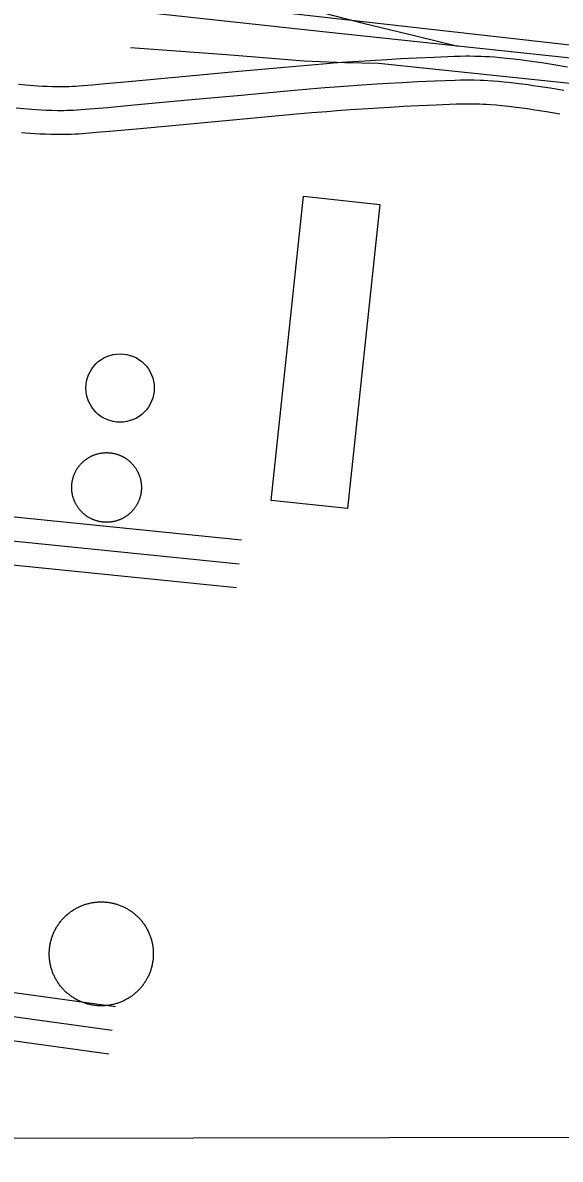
# Model space of a CAD drawing. Extents: x 3313442 to 3351311, y 721974 to 747360.
# Drawn here: x 3326604 to 3326941, y 727351 to 728065 of the extents above; entities that cross this region are included whole.
import ezdxf

# ---------------------------------------------------------------- set-up
doc = ezdxf.new("R2010")
doc.units = 0
for name, color, linetype in [('V-BLDG-OTLN', 7, 'Continuous'), ('V-DOMW-TANK', 7, 'Continuous'), ('V-GRID-FRAM', 7, 'Continuous'), ('V-RAIL-TRAK', 7, 'Continuous'), ('V-ROAD-CNTR', 7, 'Continuous')]:
    doc.layers.add(name, color=color, linetype=linetype)

msp = doc.modelspace()

# ---------------------------------------------------------------- linework, layer by layer
at = {"layer": 'V-BLDG-OTLN'}
msp.add_lwpolyline([(3326760.01, 727764.83), (3326780.23, 727955.98), (3326828.14, 727950.92), (3326807.92, 727759.77)], close=True, dxfattribs=at)
at = {"layer": 'V-DOMW-TANK'}
for points in [[(3326636.44, 727781.49), (3326636.59, 727781.85), (3326636.75, 727782.2), (3326636.91, 727782.54), (3326637.08, 727782.89), (3326637.25, 727783.23), (3326637.43, 727783.56), (3326637.62, 727783.89), (3326637.81, 727784.22), (3326638.01, 727784.55), (3326638.21, 727784.87), (3326638.42, 727785.2), (3326638.64, 727785.51), (3326638.86, 727785.82), (3326639.08, 727786.13), (3326639.31, 727786.43), (3326639.55, 727786.73), (3326639.79, 727787.03), (3326640.04, 727787.32), (3326640.29, 727787.61), (3326640.54, 727787.89), (3326640.81, 727788.17), (3326641.07, 727788.45), (3326641.34, 727788.71), (3326641.62, 727788.98), (3326641.9, 727789.24), (3326642.18, 727789.49), (3326642.47, 727789.74), (3326642.77, 727789.99), (3326643.06, 727790.22), (3326643.36, 727790.46), (3326643.67, 727790.69), (3326643.98, 727790.91), (3326644.29, 727791.13), (3326644.61, 727791.34), (3326644.93, 727791.55), (3326645.25, 727791.75), (3326645.58, 727791.95), (3326645.92, 727792.14), (3326646.25, 727792.32), (3326646.59, 727792.5), (3326646.93, 727792.67), (3326647.27, 727792.84), (3326647.62, 727793), (3326647.97, 727793.15), (3326648.32, 727793.3), (3326648.67, 727793.44), (3326649.03, 727793.58), (3326649.39, 727793.71), (3326649.75, 727793.83), (3326650.11, 727793.95), (3326650.48, 727794.06), (3326650.85, 727794.16), (3326651.21, 727794.26), (3326651.59, 727794.35), (3326651.96, 727794.44), (3326652.33, 727794.51), (3326652.71, 727794.58), (3326653.08, 727794.65), (3326653.46, 727794.71), (3326653.84, 727794.76), (3326654.22, 727794.81), (3326654.6, 727794.84), (3326654.98, 727794.88), (3326655.36, 727794.9), (3326655.74, 727794.92), (3326656.12, 727794.93), (3326656.5, 727794.94), (3326656.89, 727794.94), (3326657.27, 727794.93), (3326657.65, 727794.92), (3326658.03, 727794.89), (3326658.41, 727794.87), (3326658.79, 727794.83), (3326659.17, 727794.79), (3326659.55, 727794.74), (3326659.93, 727794.69), (3326660.31, 727794.63), (3326660.68, 727794.56), (3326661.06, 727794.49), (3326661.43, 727794.41), (3326661.8, 727794.32), (3326662.17, 727794.23), (3326662.54, 727794.13), (3326662.91, 727794.02), (3326663.27, 727793.91), (3326663.63, 727793.79), (3326663.99, 727793.66), (3326664.35, 727793.53), (3326664.71, 727793.4), (3326665.06, 727793.25), (3326665.41, 727793.1), (3326665.76, 727792.94), (3326666.11, 727792.78), (3326666.45, 727792.61), (3326666.79, 727792.44), (3326667.13, 727792.26), (3326667.46, 727792.07), (3326667.79, 727791.88), (3326668.12, 727791.68), (3326668.44, 727791.48)], [(3326668.44, 727791.48), (3326668.76, 727791.27), (3326669.08, 727791.05), (3326669.39, 727790.83), (3326669.69, 727790.61), (3326670, 727790.38), (3326670.3, 727790.14), (3326670.59, 727789.9), (3326670.89, 727789.65), (3326671.18, 727789.4), (3326671.46, 727789.15), (3326671.74, 727788.89), (3326672.01, 727788.62), (3326672.28, 727788.35), (3326672.54, 727788.07), (3326672.8, 727787.79), (3326673.06, 727787.51), (3326673.31, 727787.22), (3326673.55, 727786.93), (3326673.79, 727786.63), (3326674.03, 727786.33), (3326674.25, 727786.02), (3326674.48, 727785.71), (3326674.7, 727785.4), (3326674.91, 727785.08), (3326675.12, 727784.76), (3326675.32, 727784.44), (3326675.51, 727784.11), (3326675.7, 727783.78), (3326675.89, 727783.44), (3326676.06, 727783.1), (3326676.23, 727782.76), (3326676.4, 727782.42), (3326676.56, 727782.07), (3326676.72, 727781.72), (3326676.86, 727781.37), (3326677.01, 727781.02), (3326677.14, 727780.66), (3326677.27, 727780.3), (3326677.4, 727779.94), (3326677.51, 727779.58), (3326677.62, 727779.21), (3326677.73, 727778.84), (3326677.83, 727778.47), (3326677.92, 727778.1), (3326678, 727777.73), (3326678.08, 727777.36), (3326678.15, 727776.98), (3326678.22, 727776.61), (3326678.27, 727776.23), (3326678.33, 727775.85), (3326678.37, 727775.47), (3326678.41, 727775.09), (3326678.44, 727774.71), (3326678.47, 727774.33), (3326678.49, 727773.95), (3326678.5, 727773.57), (3326678.5, 727773.19), (3326678.5, 727772.8), (3326678.49, 727772.42), (3326678.48, 727772.04)], [(3326651.83, 727751.72), (3326651.46, 727751.81), (3326651.08, 727751.9), (3326650.71, 727752), (3326650.35, 727752.1), (3326649.98, 727752.22), (3326649.62, 727752.34), (3326649.26, 727752.46), (3326648.9, 727752.59), (3326648.55, 727752.73), (3326648.19, 727752.88), (3326647.84, 727753.03), (3326647.49, 727753.18), (3326647.15, 727753.35), (3326646.81, 727753.51), (3326646.47, 727753.69), (3326646.13, 727753.87), (3326645.8, 727754.06), (3326645.47, 727754.25), (3326645.14, 727754.44), (3326644.82, 727754.65), (3326644.5, 727754.86), (3326644.18, 727755.07), (3326643.87, 727755.29), (3326643.56, 727755.52), (3326643.26, 727755.75), (3326642.96, 727755.98), (3326642.66, 727756.23), (3326642.37, 727756.47), (3326642.08, 727756.72), (3326641.8, 727756.98), (3326641.52, 727757.24), (3326641.25, 727757.51), (3326640.98, 727757.78), (3326640.71, 727758.05), (3326640.45, 727758.33), (3326640.2, 727758.62), (3326639.95, 727758.91), (3326639.7, 727759.2), (3326639.47, 727759.5), (3326639.23, 727759.8), (3326639, 727760.1), (3326638.78, 727760.41), (3326638.56, 727760.73), (3326638.35, 727761.05), (3326638.14, 727761.36), (3326637.94, 727761.69), (3326637.74, 727762.02), (3326637.56, 727762.35), (3326637.37, 727762.68), (3326637.19, 727763.02), (3326637.02, 727763.36), (3326636.85, 727763.7), (3326636.69, 727764.05), (3326636.54, 727764.4), (3326636.39, 727764.75), (3326636.25, 727765.11), (3326636.11, 727765.46), (3326635.98, 727765.82), (3326635.86, 727766.19), (3326635.74, 727766.55), (3326635.63, 727766.91), (3326635.53, 727767.28), (3326635.43, 727767.65), (3326635.34, 727768.02), (3326635.25, 727768.39), (3326635.18, 727768.77), (3326635.1, 727769.14), (3326635.04, 727769.52), (3326634.98, 727769.9), (3326634.93, 727770.28), (3326634.88, 727770.65), (3326634.85, 727771.03), (3326634.81, 727771.41), (3326634.79, 727771.8), (3326634.77, 727772.18), (3326634.76, 727772.56), (3326634.75, 727772.94), (3326634.75, 727773.32), (3326634.76, 727773.7), (3326634.77, 727774.08), (3326634.8, 727774.46), (3326634.82, 727774.85), (3326634.86, 727775.23), (3326634.9, 727775.61), (3326634.95, 727775.98), (3326635, 727776.36), (3326635.06, 727776.74), (3326635.13, 727777.11), (3326635.2, 727777.49), (3326635.28, 727777.86), (3326635.37, 727778.24), (3326635.46, 727778.61), (3326635.56, 727778.97), (3326635.67, 727779.34), (3326635.78, 727779.7), (3326635.9, 727780.07), (3326636.03, 727780.43), (3326636.16, 727780.79), (3326636.3, 727781.14), (3326636.44, 727781.49)], [(3326678.48, 727772.04), (3326678.46, 727771.66), (3326678.43, 727771.28), (3326678.4, 727770.9), (3326678.36, 727770.52), (3326678.31, 727770.14), (3326678.25, 727769.76), (3326678.19, 727769.38), (3326678.13, 727769.01), (3326678.05, 727768.64), (3326677.97, 727768.26), (3326677.88, 727767.89), (3326677.79, 727767.52), (3326677.69, 727767.15), (3326677.58, 727766.79), (3326677.47, 727766.42), (3326677.35, 727766.06), (3326677.23, 727765.7), (3326677.09, 727765.34), (3326676.96, 727764.98), (3326676.81, 727764.63), (3326676.66, 727764.28), (3326676.51, 727763.93), (3326676.34, 727763.58), (3326676.18, 727763.24), (3326676, 727762.9), (3326675.82, 727762.56), (3326675.64, 727762.23), (3326675.44, 727761.9), (3326675.25, 727761.57), (3326675.04, 727761.25), (3326674.83, 727760.93), (3326674.62, 727760.62), (3326674.4, 727760.3), (3326674.17, 727760), (3326673.94, 727759.69), (3326673.71, 727759.39), (3326673.46, 727759.09), (3326673.22, 727758.8), (3326672.97, 727758.52), (3326672.71, 727758.23), (3326672.45, 727757.95), (3326672.18, 727757.68), (3326671.91, 727757.41), (3326671.64, 727757.15), (3326671.36, 727756.89), (3326671.07, 727756.63), (3326670.78, 727756.38), (3326670.49, 727756.14), (3326670.19, 727755.9), (3326669.89, 727755.67), (3326669.58, 727755.44), (3326669.28, 727755.21), (3326668.96, 727754.99), (3326668.65, 727754.78), (3326668.33, 727754.58), (3326668, 727754.37), (3326667.67, 727754.18), (3326667.34, 727753.99), (3326667.01, 727753.81), (3326666.67, 727753.63), (3326666.33, 727753.45), (3326665.98, 727753.29), (3326665.64, 727753.13), (3326665.29, 727752.97), (3326664.94, 727752.83), (3326664.58, 727752.68), (3326664.23, 727752.55), (3326663.87, 727752.42), (3326663.5, 727752.3), (3326663.14, 727752.18), (3326662.78, 727752.07), (3326662.41, 727751.96), (3326662.04, 727751.87), (3326661.67, 727751.77), (3326661.3, 727751.69), (3326660.92, 727751.61), (3326660.55, 727751.54), (3326660.17, 727751.47), (3326659.79, 727751.42), (3326659.42, 727751.36), (3326659.04, 727751.32), (3326658.66, 727751.28), (3326658.28, 727751.25), (3326657.9, 727751.22), (3326657.52, 727751.2), (3326657.13, 727751.19), (3326656.75, 727751.19), (3326656.37, 727751.19), (3326655.99, 727751.2), (3326655.61, 727751.21), (3326655.23, 727751.23), (3326654.84, 727751.26), (3326654.46, 727751.29), (3326654.08, 727751.33), (3326653.71, 727751.38), (3326653.33, 727751.44), (3326652.95, 727751.5), (3326652.58, 727751.56), (3326652.2, 727751.64), (3326651.83, 727751.72)], [(3326623.09, 727492.44), (3326623.31, 727492.96), (3326623.54, 727493.48), (3326623.78, 727494), (3326624.03, 727494.51), (3326624.28, 727495.02), (3326624.55, 727495.53), (3326624.82, 727496.03), (3326625.1, 727496.52), (3326625.4, 727497.01), (3326625.7, 727497.49), (3326626.01, 727497.97), (3326626.32, 727498.45), (3326626.65, 727498.92), (3326626.98, 727499.38), (3326627.32, 727499.83), (3326627.67, 727500.29), (3326628.03, 727500.73), (3326628.39, 727501.17), (3326628.77, 727501.6), (3326629.15, 727502.03), (3326629.53, 727502.44), (3326629.93, 727502.85), (3326630.33, 727503.26), (3326630.73, 727503.66), (3326631.15, 727504.05), (3326631.57, 727504.43), (3326632, 727504.81), (3326632.44, 727505.18), (3326632.88, 727505.53), (3326633.33, 727505.89), (3326633.78, 727506.23), (3326634.24, 727506.57), (3326634.71, 727506.9), (3326635.18, 727507.22), (3326635.65, 727507.54), (3326636.14, 727507.84), (3326636.62, 727508.13), (3326637.11, 727508.42), (3326637.61, 727508.7), (3326638.12, 727508.97), (3326638.62, 727509.23), (3326639.13, 727509.48), (3326639.65, 727509.72), (3326640.17, 727509.96), (3326640.69, 727510.18), (3326641.22, 727510.4), (3326641.75, 727510.6), (3326642.29, 727510.8), (3326642.82, 727510.99), (3326643.37, 727511.17), (3326643.91, 727511.34), (3326644.46, 727511.49), (3326645.01, 727511.65), (3326645.56, 727511.79), (3326646.12, 727511.92), (3326646.67, 727512.03), (3326647.23, 727512.15), (3326647.79, 727512.25), (3326648.35, 727512.34), (3326648.92, 727512.42), (3326649.48, 727512.49), (3326650.05, 727512.56), (3326650.62, 727512.61), (3326651.19, 727512.65), (3326651.76, 727512.68), (3326652.33, 727512.7), (3326652.9, 727512.72), (3326653.47, 727512.72), (3326654.04, 727512.71), (3326654.61, 727512.69), (3326655.18, 727512.67), (3326655.75, 727512.63), (3326656.31, 727512.58), (3326656.88, 727512.52), (3326657.45, 727512.46), (3326658.01, 727512.38), (3326658.57, 727512.29), (3326659.14, 727512.19), (3326659.7, 727512.09), (3326660.25, 727511.97), (3326660.81, 727511.85), (3326661.36, 727511.71), (3326661.91, 727511.57), (3326662.46, 727511.41), (3326663.01, 727511.25), (3326663.55, 727511.07), (3326664.09, 727510.89), (3326664.63, 727510.69), (3326665.16, 727510.49), (3326665.69, 727510.28), (3326666.21, 727510.06), (3326666.74, 727509.83), (3326667.25, 727509.59), (3326667.77, 727509.34), (3326668.28, 727509.09), (3326668.78, 727508.82), (3326669.28, 727508.55), (3326669.78, 727508.27), (3326670.27, 727507.97), (3326670.75, 727507.67)], [(3326670.75, 727507.67), (3326671.23, 727507.36), (3326671.7, 727507.05), (3326672.17, 727506.72), (3326672.63, 727506.39), (3326673.09, 727506.05), (3326673.54, 727505.7), (3326673.98, 727505.34), (3326674.42, 727504.98), (3326674.85, 727504.61), (3326675.28, 727504.23), (3326675.7, 727503.84), (3326676.11, 727503.45), (3326676.52, 727503.04), (3326676.91, 727502.64), (3326677.3, 727502.22), (3326677.69, 727501.8), (3326678.06, 727501.37), (3326678.43, 727500.93), (3326678.79, 727500.49), (3326679.14, 727500.05), (3326679.49, 727499.59), (3326679.83, 727499.13), (3326680.15, 727498.67), (3326680.48, 727498.19), (3326680.79, 727497.72), (3326681.09, 727497.24), (3326681.39, 727496.75), (3326681.67, 727496.26), (3326681.95, 727495.76), (3326682.22, 727495.26), (3326682.48, 727494.75), (3326682.73, 727494.24), (3326682.98, 727493.72), (3326683.21, 727493.2), (3326683.44, 727492.68), (3326683.65, 727492.15), (3326683.86, 727491.62), (3326684.06, 727491.08), (3326684.24, 727490.55), (3326684.42, 727490), (3326684.59, 727489.46), (3326684.75, 727488.91), (3326684.9, 727488.36), (3326685.04, 727487.81), (3326685.17, 727487.25), (3326685.29, 727486.7), (3326685.4, 727486.14), (3326685.5, 727485.58), (3326685.59, 727485.02), (3326685.68, 727484.45), (3326685.75, 727483.89), (3326685.81, 727483.32), (3326685.86, 727482.75), (3326685.9, 727482.18), (3326685.94, 727481.62), (3326685.96, 727481.04), (3326685.97, 727480.47), (3326685.97, 727479.91), (3326685.96, 727479.34), (3326685.95, 727478.77)], [(3326646.37, 727448.14), (3326645.82, 727448.27), (3326645.26, 727448.41), (3326644.71, 727448.55), (3326644.16, 727448.71), (3326643.62, 727448.87), (3326643.07, 727449.04), (3326642.54, 727449.23), (3326642, 727449.42), (3326641.47, 727449.62), (3326640.94, 727449.83), (3326640.41, 727450.05), (3326639.89, 727450.28), (3326639.37, 727450.52), (3326638.86, 727450.77), (3326638.35, 727451.03), (3326637.85, 727451.29), (3326637.35, 727451.57), (3326636.85, 727451.85), (3326636.36, 727452.14), (3326635.88, 727452.44), (3326635.4, 727452.75), (3326634.92, 727453.07), (3326634.45, 727453.39), (3326633.99, 727453.73), (3326633.54, 727454.06), (3326633.09, 727454.42), (3326632.64, 727454.77), (3326632.2, 727455.14), (3326631.77, 727455.51), (3326631.35, 727455.89), (3326630.93, 727456.28), (3326630.51, 727456.67), (3326630.11, 727457.07), (3326629.71, 727457.48), (3326629.32, 727457.9), (3326628.94, 727458.32), (3326628.56, 727458.75), (3326628.2, 727459.18), (3326627.83, 727459.62), (3326627.48, 727460.07), (3326627.14, 727460.53), (3326626.8, 727460.98), (3326626.47, 727461.45), (3326626.15, 727461.92), (3326625.84, 727462.4), (3326625.54, 727462.88), (3326625.24, 727463.37), (3326624.95, 727463.86), (3326624.67, 727464.36), (3326624.41, 727464.86), (3326624.14, 727465.37), (3326623.89, 727465.88), (3326623.65, 727466.4), (3326623.42, 727466.91), (3326623.19, 727467.44), (3326622.97, 727467.97), (3326622.77, 727468.5), (3326622.57, 727469.03), (3326622.38, 727469.57), (3326622.21, 727470.11), (3326622.04, 727470.66), (3326621.88, 727471.2), (3326621.73, 727471.75), (3326621.59, 727472.31), (3326621.46, 727472.86), (3326621.33, 727473.42), (3326621.22, 727473.98), (3326621.12, 727474.54), (3326621.03, 727475.1), (3326620.95, 727475.66), (3326620.88, 727476.23), (3326620.82, 727476.8), (3326620.77, 727477.36), (3326620.72, 727477.93), (3326620.69, 727478.5), (3326620.67, 727479.07), (3326620.66, 727479.64), (3326620.65, 727480.21), (3326620.66, 727480.78), (3326620.68, 727481.35), (3326620.71, 727481.92), (3326620.74, 727482.49), (3326620.79, 727483.06), (3326620.85, 727483.62), (3326620.92, 727484.19), (3326620.99, 727484.76), (3326621.08, 727485.32), (3326621.18, 727485.88), (3326621.28, 727486.44), (3326621.4, 727487), (3326621.52, 727487.56), (3326621.66, 727488.11), (3326621.81, 727488.66), (3326621.96, 727489.21), (3326622.12, 727489.75), (3326622.3, 727490.3), (3326622.48, 727490.84), (3326622.67, 727491.37), (3326622.88, 727491.91), (3326623.09, 727492.44)], [(3326685.95, 727478.77), (3326685.92, 727478.2), (3326685.88, 727477.63), (3326685.83, 727477.06), (3326685.78, 727476.49), (3326685.71, 727475.93), (3326685.63, 727475.36), (3326685.55, 727474.8), (3326685.45, 727474.24), (3326685.34, 727473.68), (3326685.23, 727473.12), (3326685.1, 727472.56), (3326684.97, 727472.01), (3326684.82, 727471.46), (3326684.67, 727470.91), (3326684.5, 727470.36), (3326684.33, 727469.82), (3326684.14, 727469.28), (3326683.95, 727468.74), (3326683.75, 727468.21), (3326683.54, 727467.68), (3326683.32, 727467.16), (3326683.09, 727466.63), (3326682.85, 727466.12), (3326682.6, 727465.6), (3326682.34, 727465.09), (3326682.08, 727464.59), (3326681.8, 727464.09), (3326681.52, 727463.59), (3326681.23, 727463.11), (3326680.93, 727462.62), (3326680.62, 727462.14), (3326680.3, 727461.67), (3326679.98, 727461.2), (3326679.65, 727460.74), (3326679.3, 727460.28), (3326678.96, 727459.83), (3326678.6, 727459.39), (3326678.23, 727458.95), (3326677.86, 727458.52), (3326677.48, 727458.09), (3326677.09, 727457.67), (3326676.7, 727457.26), (3326676.3, 727456.85), (3326675.89, 727456.46), (3326675.48, 727456.07), (3326675.05, 727455.68), (3326674.62, 727455.31), (3326674.19, 727454.94), (3326673.75, 727454.58), (3326673.3, 727454.23), (3326672.85, 727453.88), (3326672.39, 727453.55), (3326671.92, 727453.22), (3326671.45, 727452.9), (3326670.97, 727452.58), (3326670.49, 727452.28), (3326670, 727451.98), (3326669.51, 727451.7), (3326669.01, 727451.42), (3326668.51, 727451.15), (3326668, 727450.89), (3326667.49, 727450.64), (3326666.98, 727450.39), (3326666.46, 727450.16), (3326665.93, 727449.94), (3326665.41, 727449.72), (3326664.88, 727449.51), (3326664.34, 727449.32), (3326663.8, 727449.13), (3326663.26, 727448.95), (3326662.71, 727448.78), (3326662.17, 727448.62), (3326661.62, 727448.47), (3326661.07, 727448.33), (3326660.51, 727448.2), (3326659.95, 727448.08), (3326659.4, 727447.97), (3326658.83, 727447.87), (3326658.27, 727447.78), (3326657.71, 727447.69), (3326657.14, 727447.62), (3326656.58, 727447.56), (3326656.01, 727447.51), (3326655.44, 727447.47), (3326654.87, 727447.43), (3326654.3, 727447.41), (3326653.73, 727447.4), (3326653.16, 727447.4), (3326652.59, 727447.41), (3326652.02, 727447.42), (3326651.45, 727447.45), (3326650.88, 727447.49), (3326650.31, 727447.54), (3326649.75, 727447.59), (3326649.18, 727447.66), (3326648.62, 727447.74), (3326648.05, 727447.82), (3326647.49, 727447.92), (3326646.93, 727448.03), (3326646.37, 727448.14)]]:
    msp.add_lwpolyline(points, dxfattribs=at)
msp.add_circle((3326665.11, 727835.54), 21.47, dxfattribs=at)
at = {"layer": 'V-GRID-FRAM'}
msp.add_lwpolyline([(3317558.4, 745536.29), (3349036.99, 745582.07), (3349071.38, 727396.82), (3317576.91, 727351.01), (3317558.4, 745536.29)], dxfattribs=at)
at = {"layer": 'V-RAIL-TRAK'}
for points in [[(3326674.99, 728089.54), (3326716.53, 728084.02), (3326757.88, 728078.31), (3326782.9, 728073.71), (3326817.76, 728064.83), (3326851.67, 728056.54), (3326877.05, 728050.35)], [(3326983.36, 728039.07), (3326877.05, 728050.35), (3326790.61, 728059.52), (3326680.58, 728071.53), (3326673.55, 728072.22)], [(3326953.55, 728026.14), (3326827.39, 728039.48), (3326806.13, 728039.88), (3326780.69, 728040.88), (3326731.93, 728044.95), (3326671.58, 728049.31)]]:
    msp.add_lwpolyline(points, dxfattribs=at)
at = {"layer": 'V-ROAD-CNTR'}
for points in [[(3327025.43, 728042.18), (3326392.8, 728113.66), (3326334.7, 728108.13), (3326292.14, 728104.74), (3326262.39, 728097.61), (3326215.45, 728081.43), (3326182.31, 728062.11), (3326160.18, 728047.83), (3326133.05, 728026.27), (3326105.61, 727995.37), (3326076.21, 727955.76), (3326065.98, 727932.84), (3326051.28, 727900.09), (3326042.13, 727864.83), (3326032.84, 727808.33), (3326009.58, 727586.2), (3325984.72, 727366.08)], [(3326946.05, 728037.21), (3326937.48, 728038.63), (3326929.91, 728039.82), (3326926.55, 728040.32), (3326923.38, 728040.78), (3326917.48, 728041.56), (3326912.26, 728042.18), (3326907.67, 728042.66), (3326903.64, 728043.03), (3326900.1, 728043.31), (3326896.98, 728043.51), (3326894.25, 728043.66), (3326891.82, 728043.77), (3326887.65, 728043.91), (3326884.48, 728043.95), (3326882.06, 728043.96), (3326878.5, 728043.92), (3326874.95, 728043.82), (3326862.2, 728043.29), (3326851.09, 728042.78), (3326841.35, 728042.28), (3326832.84, 728041.8), (3326825.38, 728041.36), (3326818.85, 728040.94), (3326807.45, 728040.17), (3326798.88, 728039.53), (3326792.45, 728039.03), (3326782.83, 728038.23), (3326773.23, 728037.38), (3326739.75, 728034.3), (3326706.29, 728031.22), (3326672.66, 728028.09), (3326655.9, 728026.58), (3326647.55, 728025.87), (3326639.24, 728025.19), (3326637.16, 728025.04), (3326635.18, 728024.93), (3326633.25, 728024.84), (3326631.37, 728024.79), (3326629.58, 728024.76), (3326625.97, 728024.75), (3326622.59, 728024.81), (3326619.4, 728024.92), (3326616.39, 728025.06), (3326613.55, 728025.23), (3326610.89, 728025.41), (3326605.78, 728025.81), (3326601.31, 728026.21)], [(3326943.59, 728022.41), (3326935.08, 728023.82), (3326927.64, 728025), (3326924.39, 728025.48), (3326921.33, 728025.92), (3326915.61, 728026.68), (3326910.59, 728027.27), (3326906.21, 728027.73), (3326902.37, 728028.08), (3326899.01, 728028.35), (3326896.07, 728028.54), (3326893.5, 728028.68), (3326891.25, 728028.79), (3326887.3, 728028.91), (3326884.35, 728028.95), (3326882.13, 728028.96), (3326878.8, 728028.92), (3326875.47, 728028.83), (3326862.86, 728028.31), (3326851.82, 728027.8), (3326842.16, 728027.3), (3326833.7, 728026.83), (3326826.3, 728026.39), (3326819.83, 728025.98), (3326808.51, 728025.2), (3326800.02, 728024.58), (3326793.66, 728024.08), (3326784.11, 728023.29), (3326774.58, 728022.44), (3326741.12, 728019.37), (3326707.67, 728016.29), (3326674.03, 728013.16), (3326657.21, 728011.64), (3326648.8, 728010.92), (3326640.39, 728010.23), (3326638.12, 728010.07), (3326635.92, 728009.94), (3326633.79, 728009.85), (3326631.72, 728009.79), (3326629.72, 728009.76), (3326625.85, 728009.75), (3326622.21, 728009.82), (3326618.8, 728009.93), (3326615.6, 728010.08), (3326612.6, 728010.26), (3326609.79, 728010.45), (3326604.52, 728010.86), (3326599.91, 728011.27)], [(3326941.13, 728007.61), (3326932.69, 728009.02), (3326925.37, 728010.17), (3326922.22, 728010.64), (3326919.28, 728011.06), (3326913.73, 728011.79), (3326908.93, 728012.36), (3326904.74, 728012.8), (3326901.1, 728013.14), (3326897.92, 728013.38), (3326895.16, 728013.57), (3326892.74, 728013.7), (3326890.67, 728013.8), (3326886.95, 728013.91), (3326884.21, 728013.95), (3326882.19, 728013.96), (3326879.1, 728013.92), (3326876, 728013.83), (3326863.51, 728013.32), (3326852.55, 728012.81), (3326842.96, 728012.32), (3326834.57, 728011.85), (3326827.23, 728011.42), (3326820.82, 728011.01), (3326809.57, 728010.24), (3326801.16, 728009.62), (3326794.86, 728009.13), (3326785.4, 728008.34), (3326775.93, 728007.5), (3326742.5, 728004.43), (3326709.05, 728001.35), (3326675.4, 727998.22), (3326658.53, 727996.7), (3326650.05, 727995.97), (3326641.53, 727995.27), (3326639.08, 727995.1), (3326636.66, 727994.96), (3326634.33, 727994.86), (3326632.08, 727994.8), (3326629.87, 727994.76), (3326625.73, 727994.75), (3326621.82, 727994.82), (3326618.2, 727994.94), (3326614.81, 727995.1), (3326611.66, 727995.29), (3326608.7, 727995.49), (3326603.26, 727995.91)], [(3326097.76, 727790.19), (3326739.78, 727725.15)], [(3326331.96, 727781.54), (3326741.29, 727740.07)], [(3326328.75, 727751.71), (3326738.27, 727710.22)], [(3326131.86, 727505.16), (3326660.18, 727432.16)], [(3326301.4, 727496.88), (3326662.23, 727447.02)], [(3326136.05, 727489.44), (3326658.13, 727417.31)]]:
    msp.add_lwpolyline(points, dxfattribs=at)

doc.saveas('drawing.dxf')
